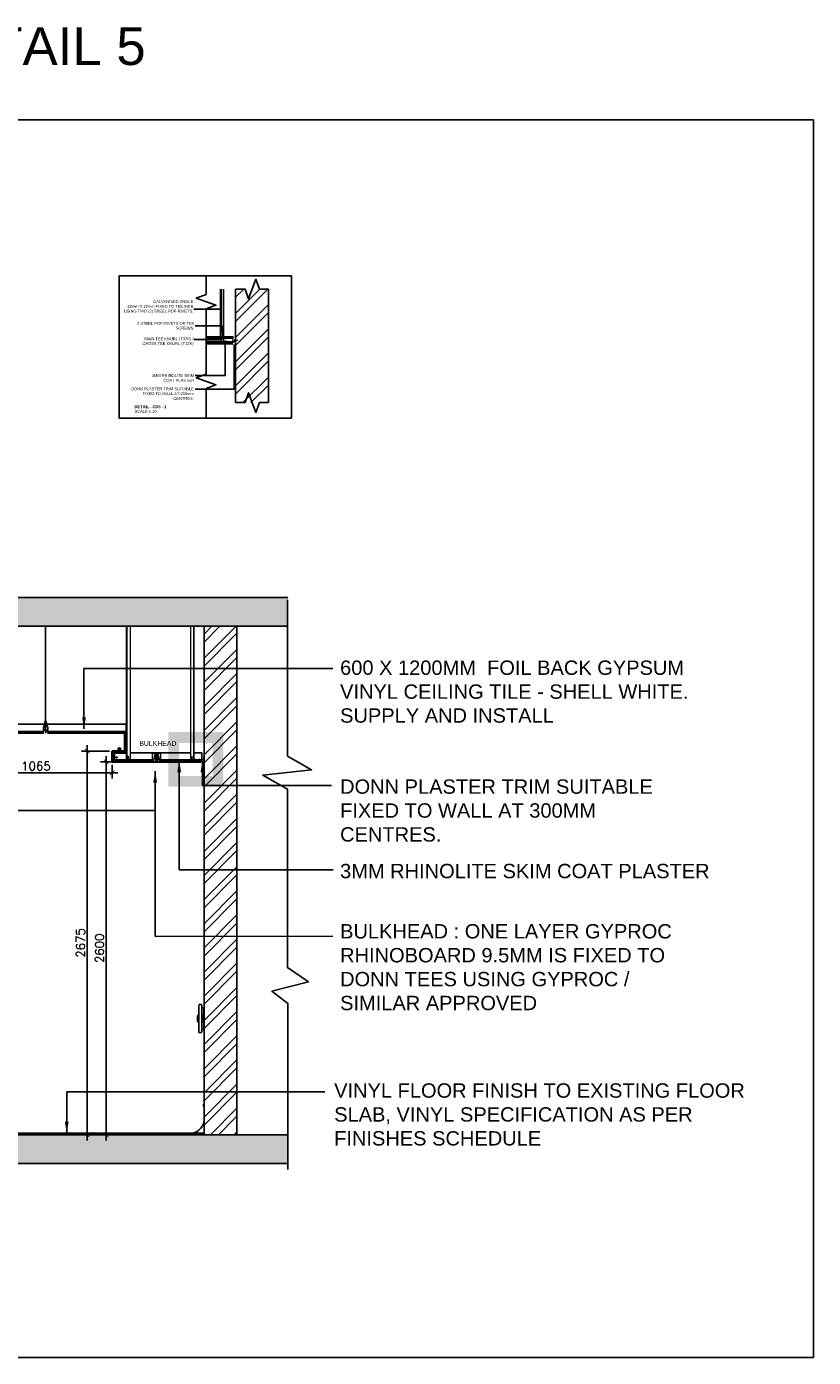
# Model space of a CAD drawing. Header units: millimetres. Extents: x -115474967 to 444143, y -74377 to 241828222.
# Tile 401 of 590: x 34301 to 39788, y 71030 to 80309. Entities that reach past the tile are written whole.
import ezdxf

# ---------------------------------------------------------------- set-up
doc = ezdxf.new("R2010")
doc.units = ezdxf.units.MM
doc.header["$MEASUREMENT"] = 0
for name, pattern in [('Dash', [6.35, 3.175, -3.175]), ('HIDDEN2', [0.1875, 0.125, -0.0625]), ('Overhead', [3.96875, 2.38125, -1.5875])]:
    doc.linetypes.add(name, pattern=pattern)
for name, color, linetype in [('0-ELEV.1', 9, 'Continuous'), ('0-ELEV.25', 4, 'Continuous'), ('0-ELEV.35', 2, 'Continuous'), ('0-HACH', 9, 'Continuous'), ('00-6 H-Brickwork', 9, 'Continuous'), ('BUMPER', 15, 'Continuous'), ('CEIL-NOTE', 4, 'Continuous'), ('CEIL-PLAN', 7, 'Continuous'), ('CEIL-SECT', 2, 'Continuous'), ('DIMS-20', 9, 'Continuous'), ('Floor Finish - Vinyl', 4, 'Continuous'), ('STRU-CONC', 3, 'Continuous'), ('TEXT', 7, 'Continuous'), ('TEXT-20', 2, 'Continuous'), ('TILE', 9, 'Continuous'), ('WALL', 1, 'Continuous')]:
    doc.layers.add(name, color=color, linetype=linetype)
for name, color, linetype, lineweight in [('1 Labels', 2, 'Continuous', 35), ('A-DETL-GENF-HDLN', 1, 'Dash', 9), ('Concrete - Structural', 5, 'Continuous', 25), ('G-ANNO-TEXT', 231, 'Continuous', 9), ('LAYER_1', 5, 'Continuous', 18), ('Lines', 1, 'Continuous', 9), ('OVERHEAD', 2, 'Overhead', 15), ('Susp Units 1', 6, 'Continuous', 18), ('THIN', 6, 'Continuous', 9)]:
    doc.layers.add(name, color=color, linetype=linetype, lineweight=lineweight)
doc.styles.add('ARIAL', font='arial.ttf')
doc.styles.add('Arial Narrow_1', font='ARIALN.TTF', dxfattribs={"height": 35})
doc.styles.add('Arial_2', font='arial.ttf', dxfattribs={"height": 150})
doc.styles.add('Arial_4', font='arial.ttf', dxfattribs={"height": 2000})
doc.styles.add('DIMS', font='simplex.shx')
doc.styles.add('TEXT-20', font='arial.ttf', dxfattribs={"height": 40})
doc.dimstyles.new('DIM-20', dxfattribs={"dimscale": 4, "dimtxt": 10, "dimasz": 8, "dimexe": 10, "dimexo": 5, "dimgap": 4, "dimtad": 1, "dimdec": 0, "dimrnd": 5, "dimdsep": 46, "dimtxsty": 'DIMS', "dimblk": 'ARCHTICK', "dimcen": 25, "dimdle": 10, "dimclrd": 9, "dimclre": 9, "dimclrt": 4, "dimadec": 0, "dimazin": 0, "dimtfac": 1, "dimtdec": 0, "dimtmove": 2, "dimatfit": 2, "dimfxl": 1, "dimtolj": 1, "dimtzin": 0, "dimarcsym": 0})
doc.dimstyles.new('DIM-50', dxfattribs={"dimscale": 10, "dimtxt": 10, "dimasz": 8, "dimexe": 10, "dimexo": 5, "dimgap": 4, "dimtad": 1, "dimdec": 0, "dimdsep": 46, "dimtxsty": 'ARIAL', "dimblk": 'ARCHTICK', "dimcen": 25, "dimdle": 10, "dimclrd": 9, "dimclre": 9, "dimclrt": 4, "dimadec": 0, "dimazin": 0, "dimtfac": 1, "dimtdec": 0, "dimtmove": 2, "dimatfit": 2, "dimfxl": 10, "dimfxlon": 1, "dimtolj": 1, "dimtzin": 0, "dimarcsym": 0})

# ---------------------------------------------------------------- blocks, each defined once
blk = doc.blocks.new('A$C732A7C61')
at = {"color": 9, "linetype": 'HIDDEN2', "ltscale": 0.001}
blk.add_line((6.2, 9.8), (24.1, 9.8), dxfattribs=at)
at = {"const_width": 0.836}
for points in [[(15.2, 0.4), (0, 0.4)], [(40.2, 0.4), (55.4, 0.4)]]:
    blk.add_lwpolyline(points, dxfattribs=at)
blk.add_lwpolyline([(15.2, 0.4), (15.2, 19.3, -0.510499), (18, 21.3), (38.6, 21.3, -0.414214), (40.2, 19.7), (40.2, 0.4)], format="xyb", dxfattribs=at)
blk = doc.blocks.new('_ArchTick')
at = {"color": 0, "linetype": 'ByBlock', "const_width": 0.15}
blk.add_lwpolyline([(-0.5, -0.5), (0.5, 0.5)], dxfattribs=at)
blk = doc.blocks.new('*D815')
at = {"layer": 'Defpoints', "color": 0, "ltscale": 100, "transparency": 16777216}
for p in [(34917.8, 75182.7), (34855.8, 72582.7), (34855.8, 72582.7)]:
    blk.add_point(p, dxfattribs=at)
at = {"layer": 'DIMS-20', "color": 9, "lineweight": -2, "ltscale": 100, "transparency": 16777216}
for p, q in [((34897.8, 75182.7), (34815.8, 75182.7)), ((34855.8, 75222.7), (34855.8, 72542.7)), ((34875.8, 72582.7), (34895.8, 72582.7))]:
    blk.add_line(p, q, dxfattribs=at)
at = {"layer": 'DIMS-20', "color": 9, "lineweight": -2, "ltscale": 100, "transparency": 16777216, "xscale": 32, "yscale": 32, "zscale": 32}
for p, rotation in [((34855.8, 75182.7), 90), ((34855.8, 72582.7), 270)]:
    blk.add_blockref('_ArchTick', p, dxfattribs=dict(at, rotation=rotation))
at = {"layer": 'DIMS-20', "color": 4, "ltscale": 100, "transparency": 16777216, "insert": (34809.8, 73882.7), "char_height": 60, "attachment_point": 5, "rotation": 90, "style": 'DIMS'}
blk.add_mtext('\\A1;2600', dxfattribs=at)
blk = doc.blocks.new('*D816')
at = {"layer": 'Defpoints', "color": 0, "ltscale": 100, "transparency": 16777216}
for p in [(34897.8, 75258.1, -263.7), (34722.5, 72582.7), (34897.8, 72582.7)]:
    blk.add_point(p, dxfattribs=at)
at = {"layer": 'DIMS-20', "color": 9, "lineweight": -2, "ltscale": 100, "transparency": 16777216}
for p, q in [((34877.8, 75258.1), (34682.5, 75258.1)), ((34722.5, 75298.1), (34722.5, 72542.7)), ((34877.8, 72582.7), (34682.5, 72582.7))]:
    blk.add_line(p, q, dxfattribs=at)
at = {"layer": 'DIMS-20', "color": 9, "lineweight": -2, "ltscale": 100, "transparency": 16777216, "xscale": 32, "yscale": 32, "zscale": 32}
for p, rotation in [((34722.5, 75258.1), 90), ((34722.5, 72582.7), 270)]:
    blk.add_blockref('_ArchTick', p, dxfattribs=dict(at, rotation=rotation))
at = {"layer": 'DIMS-20', "color": 4, "ltscale": 100, "transparency": 16777216, "insert": (34676.5, 73920.4), "char_height": 60, "attachment_point": 5, "rotation": 90, "style": 'DIMS'}
blk.add_mtext('\\A1;2675', dxfattribs=at)
blk = doc.blocks.new('*D821')
at = {"layer": 'Defpoints', "color": 0, "ltscale": 100, "transparency": 16777216}
for p in [(33833.3, 75182.7), (34897.8, 75182.7), (34897.8, 75107.2)]:
    blk.add_point(p, dxfattribs=at)
at = {"layer": 'DIMS-20', "color": 9, "lineweight": -2, "ltscale": 100, "transparency": 16777216}
for p, q in [((33833.3, 75162.7), (33833.3, 75067.2)), ((34897.8, 75162.7), (34897.8, 75067.2)), ((33793.3, 75107.2), (34937.8, 75107.2))]:
    blk.add_line(p, q, dxfattribs=at)
at = {"layer": 'DIMS-20', "color": 9, "lineweight": -2, "ltscale": 100, "transparency": 16777216, "xscale": 32, "yscale": 32, "zscale": 32, "rotation": 180}
blk.add_blockref('_ArchTick', (33833.3, 75107.2), dxfattribs=at)
at = {"layer": 'DIMS-20', "color": 9, "lineweight": -2, "ltscale": 100, "transparency": 16777216, "xscale": 32, "yscale": 32, "zscale": 32}
blk.add_blockref('_ArchTick', (34897.8, 75107.2), dxfattribs=at)
at = {"layer": 'DIMS-20', "color": 4, "ltscale": 100, "transparency": 16777216, "insert": (34365.6, 75153.2), "char_height": 60, "attachment_point": 5, "style": 'DIMS'}
blk.add_mtext('\\A1;1065', dxfattribs=at)
blk = doc.blocks.new('GSCS-008-SHADOW_PERIM_dwg_SCREW PLAN-27616327-3D-1-2')
at = {"layer": 'Susp Units 1', "flags": 128}
blk.add_lwpolyline([(1084, 957.4), (1084, 957.8), (1084.3, 958.2), (1084.6, 958.4), (1084.9, 958.6), (1085.3, 958.7), (1085.7, 958.7), (1086.1, 958.6), (1086.5, 958.4), (1086.7, 958.1), (1087, 957.7), (1087, 957.3), (1087, 956.9), (1086.9, 956.6), (1086.7, 956.2), (1086.4, 955.9), (1086.1, 955.7), (1085.7, 955.6), (1085.3, 955.6), (1084.9, 955.8), (1084.5, 956), (1084.2, 956.2), (1084, 956.6), (1083.9, 957)], close=True, dxfattribs=at)
for points in [[(1085.7, 958.2), (1085.3, 958.2), (1085.3, 957.4), (1084.5, 957.4), (1084.5, 957), (1085.3, 957), (1085.3, 956.2), (1085.7, 956.2)], [(1085.7, 956.2), (1085.7, 957), (1086.5, 957), (1086.5, 957.4), (1085.7, 957.4), (1085.7, 958.2)]]:
    blk.add_lwpolyline(points, dxfattribs=at)
blk = doc.blocks.new('GSCS-008-SHADOW_PERIM_dwg_SCREW-27616328-3D-1-2')
at = {"layer": 'LAYER_1', "color": 7}
for p, q in [((1142.5, 881.8), (1139.4, 882.7)), ((1142.5, 879.6), (1139.4, 880.5)), ((1142.5, 877.4), (1139.4, 878.4)), ((1142.5, 875.3), (1139.4, 876.2)), ((1142.5, 873.1), (1139.4, 874.1)), ((1142.5, 871), (1139.4, 871.9)), ((1142.4, 883.9), (1139.7, 884.8)), ((1142, 886.2), (1140, 886.8)), ((1141.6, 888.5), (1140.4, 888.9))]:
    blk.add_line(p, q, dxfattribs=at)
at = {"layer": 'LAYER_1', "color": 7, "flags": 128}
blk.add_lwpolyline([(1137.8, 868.4), (1144.1, 868.4), (1144.1, 868.1), (1137.8, 868.1)], close=True, dxfattribs=at)
blk.add_lwpolyline([(1141.9, 872.4), (1141.9, 883.9), (1140.9, 889.6), (1140, 883.9), (1140, 872.4)], dxfattribs=at)
at = {"layer": 'LAYER_1', "color": 7}
for centre, start_param, end_param in [((1136.3, 872.3), 3.556056, 4.735263), ((1145.5, 872.3), 1.547922, 2.727129)]:
    blk.add_ellipse(centre, major_axis=(0, 4.21), ratio=0.869565, start_param=start_param, end_param=end_param, dxfattribs=at)
blk = doc.blocks.new('GSCS-008-SHADOW_PERIM_dwg_PS-27616329-3D-1-2')
at = {"lineweight": 18}
for p, q in [((-5773.9, -1136.9), (-5817.4, -1136.9)), ((-5773.9, -1137.4), (-5817.4, -1137.4)), ((-5817.4, -1137.9), (-5795.9, -1137.9))]:
    blk.add_line(p, q, dxfattribs=at)
at = {"lineweight": 18, "flags": 128}
for points in [[(-5795.4, -1138.4), (-5795.4, -1152.9), (-5794.9, -1152.9), (-5794.9, -1138.4)], [(-5773.4, -1136.4), (-5773.4, -1115.4), (-5772.9, -1115.4)]]:
    blk.add_lwpolyline(points, dxfattribs=at)
at = {"lineweight": 18}
for centre, radius, start, end in [((-5817.4, -1137.4), 0.5, 89.99885, 270.00115), ((-5795.9, -1138.4), 1, 0, 89.99943), ((-5795.9, -1138.4), 0.5, 0, 89.99885), ((-5773.9, -1136.4), 1, 270.00057, 0), ((-5773.9, -1136.4), 0.5, 270.00115, 0)]:
    blk.add_arc(centre, radius, start, end, dxfattribs=at)

msp = doc.modelspace()

# ---------------------------------------------------------------- hatches: boundary and pattern name
at = {"lineweight": 18}
h = msp.add_hatch(color=4, dxfattribs=at)
h.paths.add_polyline_path([(35735.11541, 78094.70557), (35735.61541, 78094.70557), (35735.58134, 78109.46439), (35735.48144, 78109.70557), (35735.32252, 78109.91268), (35735.11541, 78110.0716), (35734.87423, 78110.1715), (35734.61541, 78110.20557), (35756.87423, 78110.23965), (35757.11541, 78110.33955), (35757.32252, 78110.49847), (35757.48144, 78110.70557), (35757.58134, 78110.94675), (35757.61541, 78111.20557), (35757.61541, 78132.20557), (35757.11541, 78132.20557), (35757.09838, 78111.07616), (35756.96897, 78110.85202), (35756.74482, 78110.72261), (35756.61541, 78110.70557), (35723.61226, 78110.70557), (35723.61226, 78109.70557), (35734.74482, 78109.68854), (35734.96897, 78109.55913), (35735.09838, 78109.33498), (35735.11541, 78109.20557), (35735.11541, 78105.63632)], flags=0)
h.paths.add_polyline_path([(35721.73726, 78109.70557), (35721.73726, 78110.70557), (35712.88306, 78110.6483), (35712.70393, 78110.48961), (35712.61906, 78110.26585), (35712.78385, 78109.83132), (35712.99575, 78109.7201), (35713.11541, 78109.70557)], flags=0)
for color, points in [(254, [(35706.87765, 78099.74379), (35706.92487, 78100.06856), (35707.97884, 78099.74379), (35734.52326, 78099.74379), (35734.52326, 78109.24379), (35552.21269, 78109.24379), (35552.21269, 78099.74379), (35641.1476, 78099.74379), (35641.19483, 78100.06856), (35642.24879, 78099.74379), (35704.76574, 78099.74379)]), (9, [(35656.32036, 78094.70557), (35735.11541, 78094.70557), (35735.11541, 78099.74379), (35711.01574, 78099.74379), (35711.01574, 78099.38442), (35704.76574, 78099.38442), (35704.76574, 78099.74379), (35645.28569, 78099.74379), (35645.28569, 78099.38442), (35639.03569, 78099.38442), (35639.03569, 78099.74379), (35552.21269, 78099.74379), (35552.21269, 78094.70557)])]:
    msp.add_hatch(color=color, dxfattribs=at).paths.add_polyline_path(points)
for color, points in [(253, [(35721.73726, 78109.70557), (35723.61226, 78109.70557), (35723.61226, 78110.70557), (35721.73726, 78110.70557), (35721.73726, 78110.20557)]), (256, [(35727.59396, 78099.11933), (35727.59396, 78104.65084), (35727.24293, 78104.65084), (35727.24293, 78099.11933)]), (253, [(35504.50016, 75195.58656), (35506.37516, 75195.58656), (35506.37516, 75196.58656), (35504.50016, 75196.58656), (35504.50016, 75196.08656)])]:
    msp.add_hatch(color=color, dxfattribs=at).paths.add_polyline_path(points, flags=0)
at = {"layer": '0-HACH'}
h = msp.add_hatch(dxfattribs=at)
h.set_pattern_fill('AR-CONC', color=8, scale=0.8, style=0)
h.set_pattern_definition([(130, (181320.85, 72239.57), (-145.747735, -12.75127), [15.24, -167.64]), (185, (181320.85, 72239.57), (28.19426, 152.84531), [12.192, -134.112]), (79.549, (181308.7, 72238.51), (-117.554, 140.09335), [12.952, -142.472]), (133.8158, (181320.85, 72280.21), (-216.86323, -33.63386), [22.86, -251.46]), (83.3644, (181302.77, 72277.41), (-189.9234, 197.94044), [19.428, -213.708]), (188.816, (181320.85, 72280.21), (-189.9237, 197.9401), [18.288, -201.168]), (159, (181300.53, 72270.05), (-121.2919, -81.812415), [15.24, -167.64]), (214, (181300.53, 72270.05), (-49.44162, 147.35037), [12.192, -134.112]), (108.5486, (181290.42, 72263.24), (-170.73319, 65.53829), [12.952, -142.472]), (142.5, (181320.846, 72239.574), (-2.470883, 67.644031), [0, -132.4864, 0, -136.144, 0, -134.62]), (172.5, (181320.846, 72239.574), (-53.45573, 80.14446), [0, -77.6224, 0, -129.4384, 0, -51.308]), (212.5, (181366.16, 72239.574), (-108.472476, -4.582995), [0, -50.8, 0, -158.496, 0, -210.312]), (222.5, (181386.48, 72239.57), (-118.503345, 20.34119), [0, -66.04, 0, -105.2576, 0, -149.352])])
h.paths.add_polyline_path([(30186.17157, 76329.01515), (30186.17157, 76129.01515), (36122.62691, 76129.01515), (36122.62691, 76329.01515)])
h = msp.add_hatch(dxfattribs=at)
h.set_pattern_fill('AR-CONC', color=8, scale=0.8, style=0)
h.set_pattern_definition([(130, (181320.85, 68514.18), (-145.747735, -12.75127), [15.24, -167.64]), (185, (181320.85, 68514.18), (28.19426, 152.84531), [12.192, -134.112]), (79.549, (181308.7, 68513.12), (-117.554, 140.09335), [12.952, -142.472]), (133.8158, (181320.85, 68554.82), (-216.86323, -33.63386), [22.86, -251.46]), (83.3644, (181302.77, 68552.02), (-189.9234, 197.94044), [19.428, -213.708]), (188.816, (181320.85, 68554.82), (-189.9237, 197.9401), [18.288, -201.168]), (159, (181300.53, 68544.66), (-121.2919, -81.812415), [15.24, -167.64]), (214, (181300.53, 68544.66), (-49.44162, 147.35037), [12.192, -134.112]), (108.5486, (181290.42, 68537.84), (-170.73319, 65.53829), [12.952, -142.472]), (142.5, (181320.846, 68514.18), (-2.470883, 67.644031), [0, -132.4864, 0, -136.144, 0, -134.62]), (172.5, (181320.846, 68514.18), (-53.45573, 80.14446), [0, -77.6224, 0, -129.4384, 0, -51.308]), (212.5, (181366.16, 68514.18), (-108.472476, -4.582995), [0, -50.8, 0, -158.496, 0, -210.312]), (222.5, (181386.48, 68514.18), (-118.503345, 20.34119), [0, -66.04, 0, -105.2576, 0, -149.352])])
h.paths.add_polyline_path([(30096.81493, 72582.69167), (30096.81493, 72382.69167), (36122.62691, 72382.69167), (36122.62691, 72582.69167)])
at = {"layer": '00-6 H-Brickwork'}
h = msp.add_hatch(dxfattribs=at)
h.set_pattern_fill('ANSI32', color=256, scale=12.5, angle=360, style=0)
h.set_pattern_definition([(45, (-230405.84, 384468.96), (-84.1899, 84.1899), []), (45, (-230349.71, 384468.96), (-84.1899, 84.1899), [])])
h.paths.add_polyline_path([(35987.61541, 77687.80378), (35987.61541, 78479.47065), (35757.61541, 78479.47065), (35757.61541, 77942.50784), (35762.47898, 77687.80378)])
h = msp.add_hatch(dxfattribs=at)
h.set_pattern_fill('ANSI32', color=256, scale=12.5, angle=360, style=0)
h.set_pattern_definition([(45, (-155608.52, 335680.35), (-84.1899, 84.1899), []), (45, (-155552.4, 335680.35), (-84.1899, 84.1899), [])])
h.paths.add_polyline_path([(35767.87831, 76129.01515), (35537.87831, 76129.01515), (35537.87831, 72582.69167), (35767.87831, 72582.69167)])

# ---------------------------------------------------------------- linework, layer by layer
at = {"lineweight": 18}
for p, q in [((35673.08112, 78479.47065), (35673.08112, 78113.48739)), ((35742.01466, 78111.49317), (35742.01466, 78149.59317)), ((35735.11541, 78094.70557), (35552.21269, 78094.70557)), ((35723.61226, 78103.67473), (35721.73726, 78103.67473)), ((35742.01466, 78112.76317), (35731.55613, 78112.76317)), ((35748.32278, 78123.31279), (35757.61541, 78123.31279)), ((35757.61541, 77942.50784), (35757.61541, 77941.73678)), ((34999.79577, 76129.01543, 201.23011), (34999.79577, 75197.94621)), ((35465.87831, 76129.01515), (35465.87831, 75197.94594, -201.23011)), ((35536.87832, 75196.40593), (35495.87831, 75196.40593, -263.71006)), ((35536.87832, 75195.90593), (35495.87831, 75195.90593, -263.71006)), ((35495.87831, 75195.40593, -263.71006), (35517.37831, 75195.40593, -263.71006)), ((35506.37516, 75189.55572, -201.23011), (35504.50016, 75189.55572, -201.23011))]:
    msp.add_line(p, q, dxfattribs=at)
at = {"color": 3}
for p, q in [((35501.77004, 73414.69495), (35491.77004, 73414.69495)), ((35491.77004, 73414.69495), (35491.77004, 73370.69495)), ((35491.77004, 73370.69495), (35501.77004, 73370.69495))]:
    msp.add_line(p, q, dxfattribs=at)
at = {"linetype": 'Continuous'}
for points in [[(35552.21269, 78113.75579), (35552.21269, 78341.98561), (35620.89962, 78366.98561), (35483.52575, 78416.98561), (35552.21269, 78441.98561), (35552.21269, 78570.78005)], [(35987.61541, 78479.47065), (35924.35958, 78479.47065), (35899.35958, 78548.15758), (35849.35958, 78410.78371), (35824.35958, 78479.47065), (35757.61541, 78479.47065)], [(35552.21269, 78113.75579), (35552.21269, 77885.52598), (35483.52575, 77860.52598), (35620.89962, 77810.52598), (35552.21269, 77785.52598), (35552.21269, 77580.19598)], [(35987.61541, 77687.80378), (35924.35958, 77687.80378), (35899.35958, 77619.11685), (35849.35958, 77756.49072), (35824.35958, 77687.80378), (35757.61541, 77687.80378)]]:
    msp.add_lwpolyline(points, dxfattribs=at)
at = {"lineweight": 18, "flags": 128}
for points in [[(35650.08112, 78479.47065), (35650.08112, 78113.48739), (35675.08112, 78113.48739), (35675.08112, 78479.47065)], [(35734.52326, 78109.24379), (35734.52326, 78099.74379), (35735.11541, 78099.74379)], [(35022.79577, 76129.01543), (35022.79577, 75197.94621), (34997.79577, 75197.94621), (34997.79577, 76129.01543)], [(35537.37831, 75196.90593), (35537.37831, 75217.90593), (35537.87831, 75217.90593), (35537.87831, 75196.90593)]]:
    msp.add_lwpolyline(points, dxfattribs=at)
for points in [[(35647.9814, 78141.97356), (35642.56243, 78141.97356), (35642.56243, 78146.05062), (35647.9814, 78146.05062)], [(35701.17833, 78141.97356), (35695.75936, 78141.97356), (35695.75936, 78146.05062), (35701.17833, 78146.05062)], [(35723.61226, 78111.06495), (35721.73726, 78111.06495), (35721.73726, 78108.2387), (35723.61226, 78108.2387)]]:
    msp.add_lwpolyline(points, close=True, dxfattribs=at)
msp.add_lwpolyline([(36122.62691, 72339.24554), (36122.62691, 73498.81097), (36011.7859, 73583.13894), (36266.50299, 73647.7741), (36120.95013, 73748.76706), (36120.95013, 74992.89239), (35947.96814, 75090.46985), (36288.38956, 75126.00609), (36120.71822, 75222.46161), (36120.71822, 76311.99179)])
for points, elevation in [([(35442.87831, 76129.01515), (35442.87831, 75197.94594), (35467.87831, 75197.94594), (35467.87831, 76129.01515)], -201.23011), ([(35517.87831, 75194.90593), (35517.87831, 75182.66622), (35518.37831, 75182.66622), (35518.37831, 75194.90593)], -263.71006)]:
    msp.add_lwpolyline(points, dxfattribs=dict(at, elevation=elevation))
at = {"lineweight": 18, "elevation": -201.23011, "flags": 128}
msp.add_lwpolyline([(35506.37516, 75196.94594), (35504.50016, 75196.94594), (35504.50016, 75194.11969), (35506.37516, 75194.11969)], close=True, dxfattribs=at)
at = {"lineweight": 18}
for centre, radius, start, end in [((35722.67476, 78114.29256), 1.02827, 24.254938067, 155.745061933), ((35495.87831, 75195.90593, -263.71006), 0.5, 89.998853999, 270.001146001), ((35505.43766, 75200.17354, -201.23011), 1.02827, 24.254938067, 155.745061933), ((35517.37831, 75194.90593, -263.71006), 1, 0, 89.999427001), ((35517.37831, 75194.90593, -263.71006), 0.5, 0, 89.998853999), ((35536.87831, 75196.90593), 1, 270.000572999, 0), ((35536.87831, 75196.90593), 0.5, 270.001146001, 0)]:
    msp.add_arc(centre, radius, start, end, dxfattribs=at)
at = {"layer": '0-ELEV.1'}
for p, q in [((34960.71667, 75271.85028, -527.42012), (34934.22444, 75271.85028, -527.42012)), ((34937.17471, 75258.10983, -263.71006), (34937.17471, 75260.10983, -263.71006)), ((34941.3405, 75271.85028, -527.42012), (34944.5905, 75275.10028, -527.42012)), ((34941.3405, 75260.10983, -527.42012), (34941.3405, 75271.85028, -527.42012)), ((34944.5905, 75275.10028, -527.42012), (34947.5905, 75275.10028, -527.42012)), ((34947.5905, 75260.10983, -527.42012), (34947.5905, 75281.10028, -527.42012)), ((34950.5905, 75275.10028, -527.42012), (34947.5905, 75275.10028, -527.42012)), ((34953.8405, 75271.85028, -527.42012), (34950.5905, 75275.10028, -527.42012)), ((34953.8405, 75260.10983, -527.42012), (34953.8405, 75271.85028, -527.42012)), ((34958.41982, 75258.10983, -263.71006), (34958.41982, 75260.10983, -263.71006)), ((35231.60777, 75242.66622, -263.71006), (35184.10777, 75242.66622, -263.71006)), ((35184.10777, 75183.16622, -263.71006), (35231.60777, 75183.16622, -263.71006)), ((35231.60777, 75182.66622, -263.71006), (35184.10777, 75182.66622, -263.71006)), ((35186.10777, 75242.66622, -263.71006), (35198.62443, 75242.66622, -263.71006)), ((35220.98395, 75203.26622, -263.71006), (35194.49171, 75203.26622, -263.71006)), ((35201.60777, 75239.16622, -263.71006), (35201.60777, 75203.26622, -263.71006)), ((35201.60777, 75203.26622, -263.71006), (35204.85777, 75200.01622, -263.71006)), ((35204.85777, 75200.01622, -263.71006), (35207.85777, 75200.01622, -263.71006)), ((35207.85777, 75242.16622, -263.71006), (35207.85777, 75194.01622, -263.71006)), ((35210.85777, 75200.01622, -263.71006), (35207.85777, 75200.01622, -263.71006)), ((35214.10777, 75203.26622, -263.71006), (35210.85777, 75200.01622, -263.71006)), ((35214.10777, 75239.16622, -263.71006), (35214.10777, 75203.26622, -263.71006))]:
    msp.add_line(p, q, dxfattribs=at)
at = {"layer": '0-ELEV.1', "color": 4, "linetype": 'Continuous'}
msp.add_line((35537.87826, 72685.63788), (35537.87826, 72792.78112), dxfattribs=at)
at = {"layer": '0-ELEV.1', "elevation": -263.71006}
for points in [[(34937.17471, 75260.10983), (34958.41982, 75260.10983)], [(34937.17471, 75258.10983), (34958.41982, 75258.10983)]]:
    msp.add_lwpolyline(points, dxfattribs=at)
at = {"layer": '0-ELEV.1'}
for centre in [(34947.5905, 75271.85028, -527.42012), (35207.85777, 75203.26622, -263.71006)]:
    msp.add_circle(centre, 9.25, dxfattribs=at)
at = {"layer": '0-ELEV.1', "color": 4, "linetype": 'Continuous'}
msp.add_arc((35537.87826, 72787.78112), 5, 90, 270, dxfattribs=at)
at = {"layer": '0-ELEV.25'}
msp.add_line((35171.60777, 75182.66622, -263.71006), (35171.60777, 75183.16622, -263.71006), dxfattribs=at)
for points in [[(39787.6341, 71030.32655), (26712.72853, 71030.32655), (26712.72853, 79658.18329), (39787.6341, 79658.18329)], [(36147.36703, 77580.19598), (34945.42999, 77580.19598), (34945.42999, 78570.78005), (36147.36703, 78570.78005)]]:
    msp.add_lwpolyline(points, close=True, dxfattribs=at)
at = {"layer": '0-ELEV.35', "color": 8}
msp.add_lwpolyline([(34433.32471, 75382.66619), (34433.32471, 76129.01515)], dxfattribs=at)
at = {"layer": '0-ELEV.35'}
for points, elevation in [([(33733.30211, 75382.66622), (34421.45271, 75382.66622)], 263.71006), ([(33733.30273, 75395.16622), (34421.45271, 75395.16622)], 263.71006), ([(34446.80594, 75395.16622), (34997.79062, 75395.16622)], 263.71006), ([(34446.80594, 75382.66622), (34997.79062, 75382.66622)], 263.71006), ([(34910.83723, 75194.94594), (35178.60777, 75194.94594)], -201.23011), ([(35237.10777, 75194.94594), (35517.87831, 75194.94594)], -201.23011)]:
    msp.add_lwpolyline(points, dxfattribs=dict(at, elevation=elevation))
at = {"layer": '1 Labels'}
for p, q in [((34997.79577, 75245.16054, -101.41021), (34997.79062, 75445.38082, 363.52996)), ((34984.79577, 75258.10983, -69.88999), (34984.79577, 75382.66622, 233.28462))]:
    msp.add_line(p, q, dxfattribs=at)
for points, elevation in [([(34997.79594, 75258.10983), (34897.79859, 75258.10983)], -263.71006), ([(34897.83723, 75182.66622), (35517.87831, 75182.66622)], -263.71006), ([(34997.79577, 75245.16054), (34910.83723, 75245.16054)], -101.41021)]:
    msp.add_lwpolyline(points, dxfattribs=dict(at, elevation=elevation))
for points in [[(34897.83723, 75182.66622), (34897.83723, 75258.10983)], [(34910.83723, 75182.66622), (34910.83723, 75258.10983)], [(35517.87831, 75182.66622), (35517.87831, 75194.94594)]]:
    msp.add_lwpolyline(points, dxfattribs=at)
at = {"layer": 'A-DETL-GENF-HDLN', "linetype": 'Overhead', "const_width": 75}
msp.add_lwpolyline([(35326.51409, 75352.38122), (35635.08247, 75352.38122), (35634.94953, 75046.32458), (35326.38115, 75046.32458)], close=True, dxfattribs=at)
at = {"layer": 'BUMPER', "color": 1}
for p, q in [((35501.77004, 73302.69495), (35501.77004, 73482.69495)), ((35521.77004, 73482.69495), (35521.77004, 73302.69495))]:
    msp.add_line(p, q, dxfattribs=at)
at = {"layer": 'BUMPER', "color": 2}
for p, q in [((35521.77004, 73467.69495), (35537.77004, 73467.69495)), ((35529.77004, 73417.69495), (35521.77004, 73417.69495)), ((35529.77004, 73372.69495), (35529.77004, 73417.69495)), ((35537.77004, 73317.69495), (35537.77004, 73467.69495)), ((35521.77004, 73317.69495), (35537.77004, 73317.69495)), ((35537.77004, 73372.69495), (35529.77004, 73372.69495))]:
    msp.add_line(p, q, dxfattribs=at)
at = {"layer": 'BUMPER', "color": 1}
for centre, start, end in [((35511.77004, 73482.69495), 90, 180), ((35511.77004, 73482.69495), 0, 90), ((35511.77004, 73302.69495), 180, 270), ((35511.77004, 73302.69495), 270, 0)]:
    msp.add_arc(centre, 10, start, end, dxfattribs=at)
at = {"layer": 'CEIL-PLAN'}
for points, elevation in [([(34997.79492, 75445.38082), (33733.30273, 75445.38082)], 363.52996), ([(35178.60777, 75197.94594), (34910.83723, 75197.94594)], -201.23011), ([(35178.60777, 75196.94594), (34910.83723, 75196.94594)], -201.23011), ([(35442.87831, 75245.16054), (35022.79577, 75245.16054)], -101.41021), ([(35521.87831, 75197.94594), (35237.10777, 75197.94594)], -201.23011), ([(35521.87831, 75196.94594), (35237.10777, 75196.94594)], -201.23011), ([(35521.87831, 75245.16054), (35467.873, 75245.16054)], -101.41021)]:
    msp.add_lwpolyline(points, dxfattribs=dict(at, elevation=elevation))
msp.add_lwpolyline([(35521.87831, 75196.94594), (35521.87831, 75245.16054)], dxfattribs=at)
at = {"layer": 'CEIL-SECT', "color": 8}
for p, q in [((34418.50797, 75420.6947), (34433.32471, 75470.01613, 201.23011)), ((34418.50797, 75420.6947), (34433.32471, 75470.01613, 201.23011)), ((34418.50797, 75420.6947), (34433.32471, 75470.01613, 201.23011)), ((34418.50797, 75420.6947), (34433.32471, 75470.01613, 201.23011)), ((34448.14145, 75420.6947), (34433.32471, 75470.01613, 201.23011)), ((34448.14145, 75420.6947), (34433.32471, 75470.01613, 201.23011)), ((34448.14145, 75420.6947), (34433.32471, 75470.01613, 201.23011)), ((34448.14145, 75420.6947), (34433.32471, 75470.01613, 201.23011)), ((34418.50797, 75403.55759), (34418.50797, 75420.6947)), ((34418.50797, 75403.55759), (34418.50797, 75420.6947)), ((34418.50797, 75403.55759), (34418.50797, 75420.6947)), ((34418.50797, 75403.55759), (34418.50797, 75420.6947)), ((34433.32471, 75403.55759), (34418.50797, 75403.55759)), ((34433.32471, 75403.55759), (34448.14145, 75403.55759)), ((34448.14145, 75403.55759), (34448.14145, 75420.6947)), ((34448.14145, 75403.55759), (34448.14145, 75420.6947)), ((34448.14145, 75403.55759), (34448.14145, 75420.6947)), ((34448.14145, 75403.55759), (34448.14145, 75420.6947))]:
    msp.add_line(p, q, dxfattribs=at)
at = {"layer": 'Concrete - Structural', "ltscale": 100}
for p, q in [((36122.62691, 76329.01515), (30096.81493, 76329.01515)), ((36122.62691, 76129.01515), (30096.81493, 76129.01515)), ((36122.62691, 72382.69167), (30096.81493, 72382.69167))]:
    msp.add_line(p, q, dxfattribs=at)
at = {"layer": 'DIMS-20'}
msp.add_circle((34928.83723, 75213.66622), 3.40847, dxfattribs=at)
at = {"layer": 'Floor Finish - Vinyl', "color": 4, "ltscale": 100}
msp.add_line((30928.84074, 72592.75637), (35537.87831, 72592.78144), dxfattribs=at)
at = {"layer": 'LAYER_1', "color": 7}
for p, q in [((35552.21269, 78149.59317), (35650.08112, 78149.59317)), ((35552.21269, 78149.18677), (35650.08112, 78149.18677)), ((35552.21269, 78139.88261), (35650.08112, 78139.88261)), ((35552.21269, 78136.89317), (35650.08112, 78136.89317)), ((35650.08112, 78136.49317), (35552.21269, 78136.49317)), ((35675.08112, 78149.59317), (35742.01466, 78149.59317)), ((35675.08112, 78149.18677), (35742.01466, 78149.18677)), ((35675.08112, 78139.88261), (35742.01466, 78139.88261)), ((35675.08112, 78136.89317), (35742.01466, 78136.89317)), ((35742.01466, 78136.49317), (35675.08112, 78136.49317)), ((35734.52326, 78109.24379), (35552.21269, 78109.24379)), ((35734.52326, 78099.74379), (35552.21269, 78099.74379)), ((35721.73726, 78114.71497), (35721.73726, 78111.06495)), ((35721.73726, 78106.75245), (35721.73726, 78103.67473)), ((35723.61226, 78114.71497), (35723.61226, 78111.06495)), ((35723.61226, 78106.75245), (35723.61226, 78103.67473)), ((35504.50016, 75200.59595, -201.23011), (35504.50016, 75196.94594, -201.23011)), ((35504.50016, 75192.63344, -201.23011), (35504.50016, 75189.55572, -201.23011)), ((35506.37516, 75200.59595, -201.23011), (35506.37516, 75196.94594, -201.23011)), ((35506.37516, 75192.63344, -201.23011), (35506.37516, 75189.55572, -201.23011))]:
    msp.add_line(p, q, dxfattribs=at)
at = {"layer": 'LAYER_1', "color": 8}
for p, q in [((35650.08112, 78149.59317), (35675.08112, 78149.59317)), ((35650.08112, 78149.18677), (35675.08112, 78149.18677)), ((35650.08112, 78139.88261), (35675.08112, 78139.88261)), ((35650.08112, 78136.89317), (35675.08112, 78136.89317)), ((35675.08112, 78136.49317), (35650.08112, 78136.49317))]:
    msp.add_line(p, q, dxfattribs=at)
at = {"layer": 'LAYER_1', "color": 7, "flags": 128}
for points in [[(35638.85197, 78112.76317), (35552.21269, 78112.76317), (35731.55613, 78112.76317)], [(35639.10018, 78111.49317), (35552.21269, 78111.49317), (35742.01466, 78111.49317)]]:
    msp.add_lwpolyline(points, dxfattribs=at)
msp.add_lwpolyline([(35725.79976, 78110.70557), (35719.54976, 78110.70557), (35719.54976, 78111.06495), (35725.79976, 78111.06495)], close=True, dxfattribs=at)
at = {"layer": 'LAYER_1', "color": 7, "elevation": -201.23011, "flags": 128}
msp.add_lwpolyline([(35508.56266, 75196.58656), (35502.31266, 75196.58656), (35502.31266, 75196.94594), (35508.56266, 75196.94594)], close=True, dxfattribs=at)
at = {"layer": 'LAYER_1', "color": 7}
for centre, start_param, end_param in [((35718.07431, 78106.84882), 4.689514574, 5.8687218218), ((35727.27521, 78106.84882), 0.4144634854, 1.5936707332), ((35500.83721, 75192.72981, -201.23011), 4.689514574, 5.8687218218), ((35510.03811, 75192.72981, -201.23011), 0.4144634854, 1.5936707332)]:
    msp.add_ellipse(centre, major_axis=(0, 4.2135), ratio=0.8695652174, start_param=start_param, end_param=end_param, dxfattribs=at)
at = {"layer": 'Lines'}
for p, q in [((35171.60777, 75183.16622, -263.71006), (35177.60777, 75183.16622, -263.71006)), ((35184.10777, 75182.66622, -263.71006), (35171.60777, 75182.66622, -263.71006)), ((35177.35777, 75183.16622, -263.71006), (35177.35777, 75189.16622, -263.71006)), ((35178.10777, 75195.16622, -263.71006), (35177.60777, 75195.16622, -263.71006)), ((35177.60777, 75183.16622, -263.71006), (35177.60777, 75195.16622, -263.71006)), ((35178.10777, 75183.16622, -263.71006), (35178.10777, 75195.16622, -263.71006)), ((35184.10777, 75183.16622, -263.71006), (35178.10777, 75183.16622, -263.71006)), ((35178.60777, 75242.66622, -263.71006), (35186.10777, 75242.66622, -263.71006)), ((35178.60777, 75183.16622, -263.71006), (35178.60777, 75242.66622, -263.71006)), ((35179.10777, 75242.16622, -263.71006), (35185.60777, 75242.16622, -263.71006)), ((35179.10777, 75183.76622, -263.71006), (35179.10777, 75242.16622, -263.71006)), ((35183.3191, 75183.76622, -263.71006), (35179.10777, 75183.76622, -263.71006)), ((35181.60777, 75241.61622, -263.71006), (35181.60777, 75242.11622, -263.71006)), ((35181.60777, 75242.11622, -263.71006), (35185.60777, 75242.11622, -263.71006)), ((35181.60777, 75241.61622, -263.71006), (35186.10777, 75241.61622, -263.71006)), ((35183.3191, 75183.76622, -263.71006), (35198.62443, 75242.66622, -263.71006)), ((35183.58179, 75183.16622, -263.71006), (35198.91311, 75242.16622, -263.71006)), ((35184.10777, 75182.66622, -263.71006), (35184.10777, 75183.16622, -263.71006)), ((35185.60777, 75242.11622, -263.71006), (35185.60777, 75242.16622, -263.71006)), ((35186.10777, 75241.61622, -263.71006), (35186.10777, 75242.66622, -263.71006)), ((35217.09111, 75242.66622, -263.71006), (35198.62443, 75242.66622, -263.71006)), ((35216.80244, 75242.16622, -263.71006), (35198.91311, 75242.16622, -263.71006)), ((35199.10777, 75239.16622, -263.71006), (35199.10777, 75242.16622, -263.71006)), ((35199.10777, 75239.16622, -263.71006), (35216.60777, 75239.16622, -263.71006)), ((35216.60777, 75239.16622, -263.71006), (35216.60777, 75242.16622, -263.71006)), ((35232.13376, 75183.16622, -263.71006), (35216.80244, 75242.16622, -263.71006)), ((35229.60777, 75242.66622, -263.71006), (35217.09111, 75242.66622, -263.71006)), ((35232.39645, 75183.76622, -263.71006), (35217.09111, 75242.66622, -263.71006)), ((35229.60777, 75241.61622, -263.71006), (35229.60777, 75242.66622, -263.71006)), ((35237.10777, 75242.66622, -263.71006), (35229.60777, 75242.66622, -263.71006)), ((35234.10777, 75241.61622, -263.71006), (35229.60777, 75241.61622, -263.71006)), ((35230.10777, 75242.11622, -263.71006), (35230.10777, 75242.16622, -263.71006)), ((35236.60777, 75242.16622, -263.71006), (35230.10777, 75242.16622, -263.71006)), ((35234.10777, 75242.11622, -263.71006), (35230.10777, 75242.11622, -263.71006)), ((35231.60777, 75182.66622, -263.71006), (35231.60777, 75183.16622, -263.71006)), ((35231.60777, 75183.16622, -263.71006), (35237.60777, 75183.16622, -263.71006)), ((35244.10777, 75182.66622, -263.71006), (35231.60777, 75182.66622, -263.71006)), ((35232.39645, 75183.76622, -263.71006), (35236.60777, 75183.76622, -263.71006)), ((35234.10777, 75241.61622, -263.71006), (35234.10777, 75242.11622, -263.71006)), ((35236.60777, 75183.76622, -263.71006), (35236.60777, 75242.16622, -263.71006)), ((35237.10777, 75183.16622, -263.71006), (35237.10777, 75242.66622, -263.71006)), ((35238.10777, 75195.16622, -263.71006), (35237.60777, 75195.16622, -263.71006)), ((35237.60777, 75183.16622, -263.71006), (35237.60777, 75195.16622, -263.71006)), ((35238.10777, 75183.16622, -263.71006), (35238.10777, 75195.16622, -263.71006)), ((35244.10777, 75183.16622, -263.71006), (35238.10777, 75183.16622, -263.71006)), ((35238.35777, 75183.16622, -263.71006), (35238.35777, 75189.16622, -263.71006)), ((35244.10777, 75182.66622, -263.71006), (35244.10777, 75183.16622, -263.71006))]:
    msp.add_line(p, q, dxfattribs=at)
at = {"layer": 'OVERHEAD'}
msp.add_line((35662.58112, 78178.74379), (35662.58112, 78479.47065), dxfattribs=at)
at = {"layer": 'STRU-CONC'}
msp.add_line((30096.81493, 72582.69167), (36122.62691, 72582.69167), dxfattribs=at)
at = {"layer": 'THIN'}
msp.add_line((35748.32278, 78123.31279), (35772.87454, 78123.31279), dxfattribs=at)
at = {"layer": 'TILE', "color": 4}
msp.add_arc((35439.88091, 72689.20944), 98.06241, 280.474029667, 357.912750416, dxfattribs=at)
at = {"layer": 'WALL'}
for p, q in [((35757.61541, 78479.47065), (35757.61541, 77687.80378)), ((35987.61541, 78479.47065), (35987.61541, 77687.80378)), ((35537.87831, 72582.69167), (35537.87831, 76129.01515)), ((35767.87831, 76129.01515), (35537.87831, 76129.01515)), ((35767.87831, 72582.69167), (35767.87831, 76129.01515))]:
    msp.add_line(p, q, dxfattribs=at)

# ---------------------------------------------------------------- block references
at = {"yscale": 1.5, "zscale": 1.5}
for p, xscale in [((34032.09283, 76696.55702), 1.5), ((34032.09283, 76688.25141), 1.5), ((36638.21483, 73781.01557, -201.23011), -1.5), ((36638.21483, 73772.70996, -201.23011), -1.5), ((33824.89003, 73781.01557, -201.23011), 1.5), ((33824.89003, 73772.70996, -201.23011), 1.5)]:
    msp.add_blockref('GSCS-008-SHADOW_PERIM_dwg_SCREW PLAN-27616327-3D-1-2', p, dxfattribs=dict(at, xscale=xscale))
for name, p in [('GSCS-008-SHADOW_PERIM_dwg_PS-27616329-3D-1-2', (41530.49667, 79247.58829)), ('GSCS-008-SHADOW_PERIM_dwg_SCREW-27616328-3D-1-2', (34547.11899, 77231.32485)), ('GSCS-008-SHADOW_PERIM_dwg_SCREW-27616328-3D-1-2', (34329.88189, 74317.20584, -201.23011))]:
    msp.add_blockref(name, p)
at = {"layer": 'CEIL-SECT', "xscale": -1}
msp.add_blockref('A$C732A7C61', (34461.63853, 75382.2482), dxfattribs=at)

# ---------------------------------------------------------------- texts
at = {"layer": 'G-ANNO-TEXT', "color": 7, "attachment_point": 1}
for s, insert, char_height, width, style in [('CEILING DETAIL 5', (31963.88892, 80304.62366), 263.2157676, 3761.3742945, 'Arial_4'), ('\\pxqr; GALVANISED ANGLE\\P25mm X 25mm FIXED TO TEE WEB \\PUSING TWO (2) STEEL POP-RIVETS.{\\fArial Narrow|b0|i0|c0|p34;\\W0.75;\\P\\P} ', (34976.89414, 78402.27585), 20, 486.3395732, 'Arial_2'), ('\\pxqr;2 STEEL POP-RIVETS OR TEK SCREWS.', (34985.03182, 78250.56881), 20, 486.3395732, 'Arial_2'), ('\\pxqr;MAIN TEE KNURL (T37K) /\\PCROSS TEE KNURL (T32K)', (34978.42813, 78142.81016), 20, 486.3395732, 'Arial_2'), ('\\pxqr;3MM RHINOLITE SKIM COAT PLASTER ', (35094.3484, 77886.69513), 20, 373.6244523, 'Arial_2'), ('\\pxsm1,qr;DONN PLASTER TRIM SUITABLE \\PFIXED TO WALL AT 230mm\\PCENTRES.{\\fArial Narrow|b0|i0|c0|p34;\\W0.75;\\P\\ps*; }', (33842.4651, 77793.26616), 20, 1623.8177897, 'Arial_2'), ('{\\fArial|b1|i0|c0|p34;\\C3;DETAIL - CD5 - 1\\P}SCALE 1:10', (35053.39867, 77668.75139), 20, 1623.8177897, 'Arial_2')]:
    msp.add_mtext(s, dxfattribs=dict(at, insert=insert, char_height=char_height, width=width, style=style))
at = {"layer": 'TEXT', "color": 7, "insert": (35086.88555, 75329.2782), "char_height": 35, "width": 271.7720625, "attachment_point": 1, "style": 'Arial Narrow_1'}
msp.add_mtext('BULKHEAD ', dxfattribs=at)
at = {"layer": 'TEXT-20', "color": 7, "linetype": 'Continuous', "char_height": 100, "attachment_point": 1, "style": 'TEXT-20'}
for s, insert, width in [('600 X 1200MM  FOIL BACK GYPSUM VINYL CEILING TILE - SHELL WHITE. SUPPLY AND INSTALL ', (36487.0031, 75889.35322), 2514.5957648), ('DONN PLASTER TRIM SUITABLE \\PFIXED TO WALL AT 300MM\\PCENTRES.{\\fArial Narrow|b0|i0|c0|p34;\\W0.75;\\P }', (36487.0031, 75060.28309), 2514.5957648), ('3MM RHINOLITE SKIM COAT PLASTER ', (36487.0031, 74471.4255), 2514.5957648), ('BULKHEAD : ONE LAYER GYPROC RHINOBOARD 9.5MM IS FIXED TO DONN TEES USING GYPROC / SIMILAR APPROVED', (36487.0031, 74051.40668), 2514.5957648), ('{\\C7;VINYL FLOOR FINISH TO EXISTING FLOOR \\PSLAB, VINYL SPECIFICATION AS PER \\PFINISHES SCHEDULE}', (36445.6592, 72941.06353), 2931.0865937)]:
    msp.add_mtext(s, dxfattribs=dict(at, insert=insert, width=width))

# ---------------------------------------------------------------- dimensions: what is measured, and where the dimension line sits
at = {"layer": 'DIMS-20', "ltscale": 100}
for base, p1, p2, picture, middle in [((34722.50083, 72582.69167), (34897.79859, 75258.10983, -263.71006), (34897.83723, 72582.69167), '*D816', (34676.50083, 73920.40075)), ((34855.7738, 72582.69167), (34917.83776, 75182.66622), (34855.7738, 72582.69167), '*D815', (34809.7738, 73882.67894))]:
    dim = msp.add_linear_dim(base=base, p1=p1, p2=p2, angle=90, dimstyle='DIM-20', override={"dimtxt": 15}, dxfattribs=at)
    dim.commit()
    dim.dimension.update_dxf_attribs({"geometry": picture, "text_midpoint": middle})
dim = msp.add_linear_dim(base=(34897.83723, 75107.19945), p1=(33833.30539, 75182.66622), p2=(34897.83723, 75182.66622), dimstyle='DIM-20', override={"dimtxt": 15}, dxfattribs=at)
dim.commit()
dim.dimension.update_dxf_attribs({"geometry": '*D821', "text_midpoint": (34365.57131, 75153.19945)})

# ---------------------------------------------------------------- leaders
at = {"layer": 'CEIL-NOTE', "color": 7}
for points in [[(34700.88252, 75413.46743), (34700.88252, 75834.06558), (36435.57885, 75834.06558)], [(35364.76203, 75190.48565), (35364.76203, 74430.20654), (36438.28362, 74430.20654)], [(35526.69526, 75190.48565), (35526.69526, 75017.2441), (36427.69418, 75017.2441)], [(33233.30539, 75107.19945), (33233.30539, 74844.00256), (35197.26559, 74844.00256)], [(35197.26559, 75118.54643), (35197.26559, 73964.33395), (36435.57885, 73968.36232)], [(34580.70169, 72592.77623), (34580.69895, 72882.71356), (36380.70308, 72882.71356)]]:
    msp.add_leader(points, dimstyle='DIM-50', override={"dimtad": 0}, dxfattribs=at)
at = {"layer": 'DIMS-20'}
for points in [[(35650.08112, 78338.17577), (35466.16154, 78338.17577)], [(35665.02858, 78129.8468), (35665.02858, 78223.0118), (35475.86455, 78223.0118)], [(35650.08112, 78126.59801), (35466.16154, 78126.59801)], [(35684.94342, 78099.38442), (35686.05089, 77875.84798), (35475.86455, 77875.84798)], [(35747.73762, 78093.53499), (35747.73762, 77781.52776), (35475.86455, 77781.52776)]]:
    msp.add_leader(points, dimstyle='DIM-20', override={"dimgap": 4, "dimtad": 0}, dxfattribs=at)

doc.saveas('drawing.dxf')
